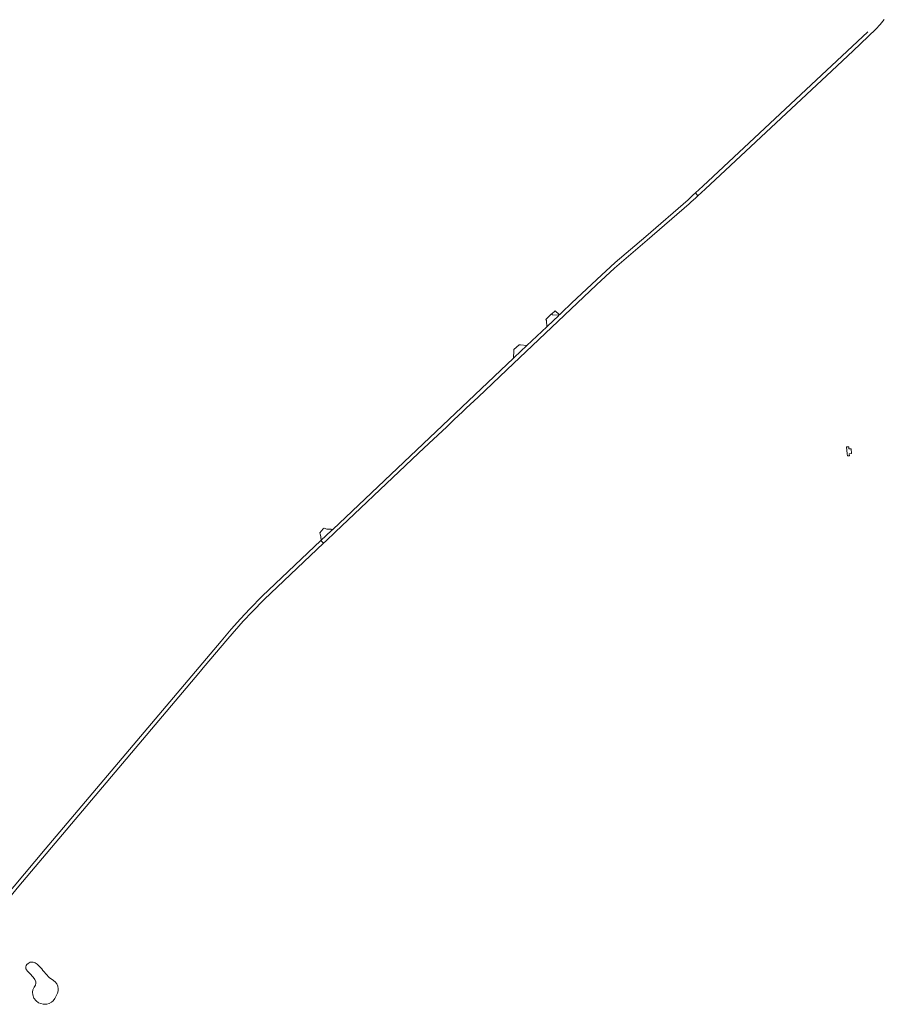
# Model space of a CAD drawing. Header units: metres. Extents: x 166325 to 190320, y 381923 to 404576.
# Tile 522 of 656: x 170089 to 170833, y 392867 to 393714. Entities that reach past the tile are written whole.
import ezdxf

# ---------------------------------------------------------------- set-up
doc = ezdxf.new("R2010")
doc.units = ezdxf.units.M
for name, color, linetype, lineweight in [('B-WE-OG-WATER_MEER-GV', 8, 'Continuous', 18), ('B-WE-VH-VERHARDING_ASFALT-GV', 8, 'Continuous', 18), ('B-WE-VH-VERHARDING_BETON-GV', 8, 'Continuous', 18), ('B-WE-VH-VERHARDING_BETONSTRAATSTEEN-GV', 8, 'Continuous', 18)]:
    doc.layers.add(name, color=color, linetype=linetype, lineweight=lineweight)

msp = doc.modelspace()

# ---------------------------------------------------------------- linework, layer by layer
at = {"layer": 'B-WE-OG-WATER_MEER-GV', "flags": 128}
msp.add_lwpolyline([(170094.238, 392897.23), (170094.539, 392896.862), (170094.943, 392896.241), (170095.829, 392895.076), (170097.74, 392893.165), (170100.49, 392889.964), (170101.935, 392887.929), (170102.82, 392885.94), (170103.007, 392884.713), (170102.494, 392883.128), (170101.577, 392881.404), (170100.396, 392879.135), (170099.961, 392877.069), (170100.195, 392874.739), (170101.018, 392872.02), (170103.146, 392869.627), (170105.213, 392867.949), (170109.066, 392866.722), (170112.313, 392866.613), (170114.457, 392867.281), (170116.446, 392868.477), (170117.735, 392869.643), (170119.351, 392871.554), (170121.402, 392876.168), (170122.023, 392878.234), (170122.178, 392879.99), (170121.759, 392882.258), (170120.967, 392884.169), (170119.413, 392886.034), (170116.85, 392887.929), (170114.69, 392889.343), (170111.552, 392892.792), (170110.014, 392894.672), (170108.895, 392895.62), (170108.04, 392897.018), (170105.943, 392899.286), (170104.079, 392901.026), (170102.261, 392902.207), (170100.474, 392902.859), (170098.905, 392902.999), (170098.035, 392902.813), (170097.041, 392902.362), (170096.233, 392901.819), (170095.223, 392900.995), (170094.586, 392900.063), (170094.26, 392898.727), (170094.229, 392897.329)], close=True, dxfattribs=at)
at = {"layer": 'B-WE-VH-VERHARDING_ASFALT-GV', "flags": 128}
msp.add_lwpolyline([(170818.317, 393703.417), (170676.592, 393570.703), (170670.191, 393564.811), (170672.246, 393562.378), (170678.423, 393568.052), (170787.321, 393669.899), (170805.843, 393687.222), (170825.293, 393705.772), (170828.986, 393709.824), (170832.501, 393714.032)], dxfattribs=at)
for points in [[(170670.191, 393564.811), (170667.99, 393562.785), (170663.902, 393559.023), (170627.432, 393527.302), (170601.204, 393504.873), (170585.323, 393490.452), (170563.594, 393469.871), (170555.109, 393461.835), (170553.061, 393459.895), (170552.723, 393459.575), (170552.343, 393459.215), (170542.816, 393450.191), (170542.308, 393449.71), (170525.161, 393433.469), (170514.313, 393423.195), (170513.625, 393422.544), (170358.216, 393275.348), (170357.079, 393274.271), (170348.048, 393265.684), (170350.112, 393263.513), (170352.403, 393265.504), (170360.145, 393272.79), (170420.761, 393330.185), (170432.041, 393340.907), (170440.72, 393349.16), (170456.194, 393363.687), (170462.283, 393369.44), (170470.173, 393376.705), (170473.027, 393379.505), (170483.189, 393389.086), (170495.497, 393400.815), (170508.009, 393412.658), (170584.932, 393485.723), (170600.527, 393500), (170628.682, 393524.211), (170664.631, 393555.383), (170666.439, 393557.044), (170670.053, 393560.364), (170672.246, 393562.378)], [(170243.017, 393151.581), (170244.543, 393153.389), (170246.811, 393156.075), (170267.984, 393181.152), (170281.043, 393196.204), (170288.814, 393204.482), (170299.312, 393215.093), (170350.112, 393263.513), (170348.048, 393265.684), (170297.573, 393217.693), (170286.834, 393207.044), (170278.833, 393198.452), (170270.913, 393189.492), (170262.144, 393179.243), (170110.859, 393000), (170075.261, 392957.76), (170064.849, 392945.347), (170067.89, 392942.92), (170069.43, 392945.46), (170071.311, 392947.83), (170088.272, 392968.25)]]:
    msp.add_lwpolyline(points, close=True, dxfattribs=at)
at = {"layer": 'B-WE-VH-VERHARDING_BETON-GV', "flags": 128}
msp.add_lwpolyline([(170800.687, 393340.234), (170800.893, 393338.562), (170802.442, 393338.678), (170802.216, 393340.342), (170804.353, 393340.561), (170803.937, 393344.626), (170802.101, 393344.5), (170801.975, 393346.338), (170799.937, 393346.319)], close=True, dxfattribs=at)
at = {"layer": 'B-WE-VH-VERHARDING_BETONSTRAATSTEEN-GV', "flags": 128}
for points in [[(170552.723, 393459.575), (170553.061, 393459.895), (170552.496, 393460.446), (170549.889, 393462.984), (170549.419, 393463.442), (170546.446, 393460.648), (170547.105, 393459.982)], [(170552.343, 393459.215), (170552.723, 393459.575), (170547.105, 393459.982), (170546.446, 393460.648), (170546.164, 393460.383), (170541.779, 393456.262), (170541.393, 393455.899), (170542.088, 393455.146), (170542.308, 393449.71), (170542.816, 393450.191)], [(170514.313, 393423.195), (170525.161, 393433.469), (170519.788, 393434.004), (170518.456, 393434.137), (170513.988, 393429.97), (170513.935, 393428.282), (170513.673, 393423.437), (170513.625, 393422.544)], [(170348.048, 393265.684), (170357.079, 393274.271), (170358.216, 393275.348), (170356.916, 393275.403), (170353.235, 393275.559), (170350.839, 393276.344), (170349.927, 393275.735), (170346.981, 393272.238), (170347.349, 393271.134), (170347.901, 393269.293), (170348.1, 393267.717), (170348.159, 393266.753)]]:
    msp.add_lwpolyline(points, close=True, dxfattribs=at)

doc.saveas('drawing.dxf')
